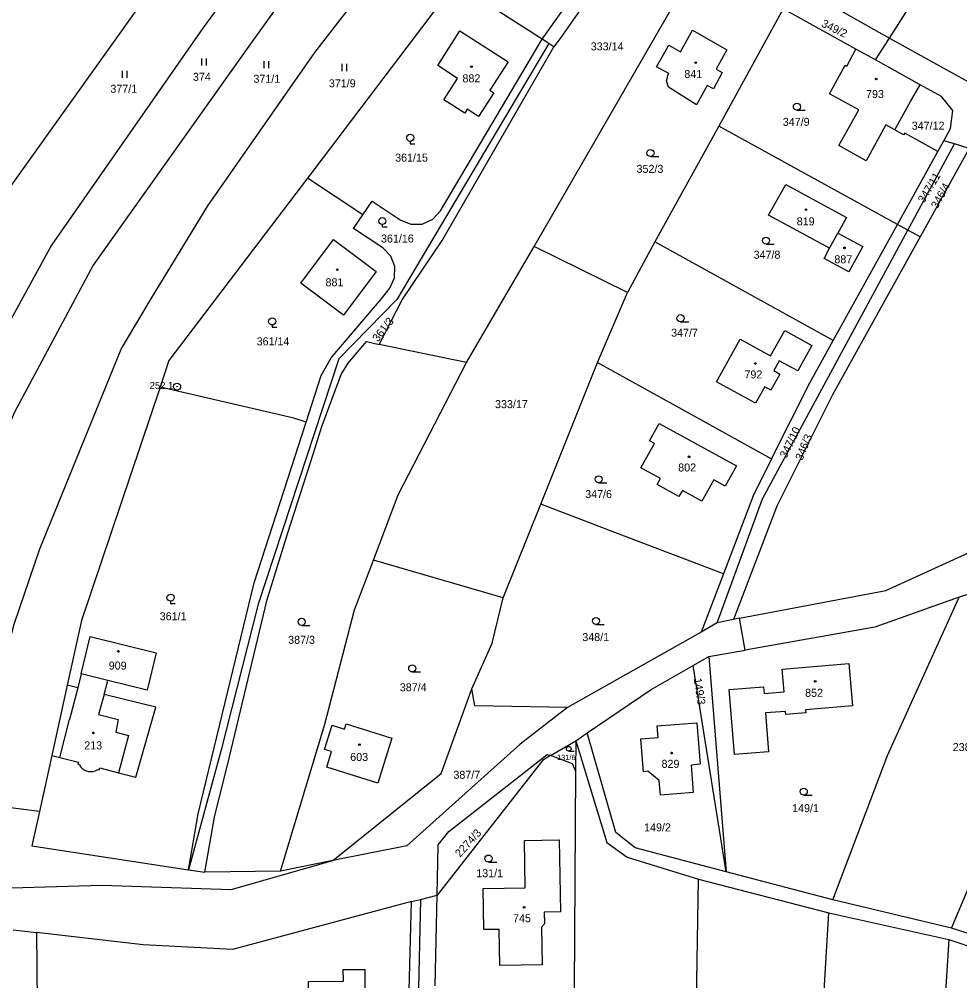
# Model space of a CAD drawing. Extents: x -725728 to -720881, y -1068679 to -1063504.
# Drawn here: x -722498.2 to -722298.6, y -1065694 to -1065489.8 of the extents above; entities that cross this region are included whole.
import ezdxf

# ---------------------------------------------------------------- set-up
doc = ezdxf.new("R2010")
doc.units = 0
for name, color, linetype in [('Hranice parcel', 7, 'Continuous'), ('Parcelní čísla', 7, 'Continuous'), ('Vnitřní kresba', 7, 'Continuous'), ('Značky bodu BP', 7, 'Continuous'), ('Značky budov', 7, 'Continuous'), ('Značky kultur', 7, 'Continuous')]:
    doc.layers.add(name, color=color, linetype=linetype)

# ---------------------------------------------------------------- blocks, each defined once
blk = doc.blocks.new('4.02_3')
at = {"layer": 'Značky budov'}
blk.add_circle((-0.001, 0), 0.0175, dxfattribs=at)
blk = doc.blocks.new('4.02_4')
at = {"layer": 'Značky budov'}
blk.add_circle((-0.001, 0), 0.0175, dxfattribs=at)
blk = doc.blocks.new('3.05_1')
at = {"layer": 'Značky kultur'}
for p, q in [((0, 0.05), (0, 0)), ((0, 0), (0.1, 0))]:
    blk.add_line(p, q, dxfattribs=at)
blk.add_circle((0, 0.125), 0.075, dxfattribs=at)
blk = doc.blocks.new('3.04_2')
at = {"layer": 'Značky kultur'}
blk.add_line((0.001, 0), (0.176, 0), dxfattribs=at)
blk.add_circle((0.001, 0.075), 0.075, dxfattribs=at)
blk = doc.blocks.new('3.04_3')
at = {"layer": 'Značky kultur'}
blk.add_line((0.001, 0), (0.176, 0), dxfattribs=at)
blk.add_circle((0.001, 0.075), 0.075, dxfattribs=at)
blk = doc.blocks.new('3.05_2')
at = {"layer": 'Značky kultur'}
for p, q in [((0, 0.05), (0, 0)), ((0, 0), (0.1, 0))]:
    blk.add_line(p, q, dxfattribs=at)
blk.add_circle((0, 0.125), 0.075, dxfattribs=at)
blk = doc.blocks.new('3.06_1')
at = {"layer": 'Značky kultur'}
for p, q in [((-0.051, 0), (-0.051, 0.15)), ((0.049, 0), (0.049, 0.15))]:
    blk.add_line(p, q, dxfattribs=at)
blk = doc.blocks.new('3.04_4')
at = {"layer": 'Značky kultur'}
blk.add_line((0, 0), (0.118, 0), dxfattribs=at)
blk.add_circle((0, 0.05), 0.0502, dxfattribs=at)
blk = doc.blocks.new('1.01_1')
at = {"layer": 'Značky bodu BP'}
for radius in [0.075, 0.003]:
    blk.add_circle((0, 0), radius, dxfattribs=at)

msp = doc.modelspace()

# ---------------------------------------------------------------- linework, layer by layer
at = {"layer": 'Hranice parcel'}
for p, q in [((-722313.55, -1065493.79), (-722292.57, -1065460.38)), ((-722387.28, -1065494.04), (-722375.21, -1065477.05)), ((-722405.71, -1065482.16), (-722437.07, -1065523.51)), ((-722387.28, -1065494.04), (-722405.71, -1065482.16)), ((-722388.93, -1065538.03), (-722360.13, -1065488.13)), ((-722336.09, -1065487.59), (-722349.74, -1065512.51)), ((-722320.65, -1065496.14), (-722336.09, -1065487.59)), ((-722324.21, -1065487.82), (-722313.55, -1065493.79)), ((-722385.85, -1065494.97), (-722387.28, -1065494.04)), ((-722384.76, -1065495.67), (-722385.85, -1065494.97)), ((-722316.5, -1065498.44), (-722313.55, -1065493.79)), ((-722322.63, -1065499.76), (-722320.65, -1065496.14)), ((-722316.5, -1065498.44), (-722320.65, -1065496.14)), ((-722307.02, -1065503.69), (-722316.5, -1065498.44)), ((-722349.74, -1065512.51), (-722363.33, -1065537.04)), ((-722311.86, -1065533.38), (-722349.74, -1065512.51)), ((-722303.26, -1065517.86), (-722310.3, -1065513.96)), ((-722303.26, -1065517.86), (-722302.01, -1065515.61)), ((-722299.77, -1065516.27), (-722302.01, -1065515.61)), ((-722311.86, -1065533.38), (-722303.26, -1065517.86)), ((-722309.66, -1065534.57), (-722299.77, -1065516.27)), ((-722296.61, -1065517.21), (-722307.04, -1065536.03)), ((-722296.61, -1065517.21), (-722299.77, -1065516.27)), ((-722425.3, -1065531.29), (-722437.07, -1065523.51)), ((-722325.5, -1065558), (-722311.86, -1065533.38)), ((-722309.66, -1065534.57), (-722311.86, -1065533.38)), ((-722326.28, -1065538.41), (-722324.47, -1065535.19)), ((-722307.04, -1065536.03), (-722309.66, -1065534.57)), ((-722403.28, -1065562.7), (-722388.93, -1065538.03)), ((-722369.17, -1065547.81), (-722388.93, -1065538.03)), ((-722363.33, -1065537.04), (-722369.17, -1065547.81)), ((-722325.5, -1065558), (-722363.33, -1065537.04)), ((-722375.5, -1065562.67), (-722369.17, -1065547.81)), ((-722403.28, -1065562.7), (-722421.84, -1065558.87)), ((-722387.53, -1065592.78), (-722375.5, -1065562.67)), ((-722395.53, -1065612.63), (-722387.53, -1065592.78)), ((-722337.44, -1065593.2), (-722346.61, -1065617.22)), ((-722300.37, -1065682.81), (-722266.67, -1065602.49)), ((-722266.67, -1065602.49), (-722298.73, -1065612.48)), ((-722395.53, -1065612.63), (-722423.04, -1065604.65)), ((-722348.8, -1065607.56), (-722353.53, -1065619.9)), ((-722350.11, -1065617.97), (-722353.53, -1065619.9)), ((-722346.61, -1065617.22), (-722350.11, -1065617.97)), ((-722345.37, -1065616.95), (-722346.61, -1065617.22)), ((-722344.2, -1065623.76), (-722345.37, -1065616.95)), ((-722353.53, -1065619.9), (-722381.89, -1065635.95)), ((-722351.88, -1065625.12), (-722344.2, -1065623.76)), ((-722355.19, -1065627.01), (-722351.88, -1065625.12)), ((-722351.88, -1065625.12), (-722348.19, -1065670.8)), ((-722348.19, -1065670.8), (-722355.19, -1065627.01)), ((-722479.43, -1065630.17), (-722485.09, -1065628.75)), ((-722488.03, -1065631.22), (-722491.31, -1065646.1)), ((-722380.12, -1065642.98), (-722377.67, -1065641.34)), ((-722385.48, -1065646.14), (-722380.12, -1065642.98)), ((-722380.12, -1065642.98), (-722380.16, -1065649.41)), ((-722491.31, -1065646.1), (-722493.94, -1065658.02)), ((-722380.84, -1065647.88), (-722385.48, -1065646.14)), ((-722380.16, -1065649.41), (-722380.84, -1065647.88)), ((-722380.16, -1065649.41), (-722380.47, -1065695.67)), ((-722493.94, -1065658.02), (-722509.49, -1065656.03)), ((-722431.65, -1065668.44), (-722442.79, -1065670.7)), ((-722462.32, -1065670.42), (-722458.85, -1065670.91)), ((-722442.79, -1065670.7), (-722458.85, -1065670.91)), ((-722325.58, -1065676.77), (-722348.19, -1065670.8)), ((-722354.09, -1065672.36), (-722326.38, -1065679.56)), ((-722414.98, -1065677.13), (-722452.94, -1065687.33)), ((-722416.03, -1065717.51), (-722414.98, -1065677.13)), ((-722414.98, -1065677.13), (-722413.03, -1065676.7)), ((-722413.03, -1065676.7), (-722414, -1065717.54)), ((-722413.03, -1065676.7), (-722409.56, -1065675.77)), ((-722409.98, -1065695.03), (-722409.56, -1065675.77)), ((-722300.37, -1065682.81), (-722325.58, -1065676.77)), ((-722326.38, -1065679.56), (-722300.98, -1065685.19)), ((-722499.52, -1065683.1), (-722494.58, -1065683.68)), ((-722278.84, -1065689.57), (-722300.37, -1065682.81)), ((-722471.89, -1065686.34), (-722494.58, -1065683.68)), ((-722494.58, -1065683.68), (-722494.18, -1065715.21)), ((-722300.98, -1065685.19), (-722274.03, -1065694.06)), ((-722452.94, -1065687.33), (-722471.89, -1065686.34))]:
    msp.add_line(p, q, dxfattribs=at)
for points in [[(-722357.52, -1065354), (-722366.97, -1065367.42), (-722386.23, -1065395.85), (-722426.63, -1065447.77), (-722440.7, -1065466.38), (-722459.23, -1065491.7), (-722491.34, -1065537.79), (-722505.02, -1065562.62), (-722515.04, -1065584.73)], [(-722509.49, -1065656.03), (-722505.95, -1065643.48), (-722499.31, -1065618.25), (-722493.82, -1065602.22), (-722476.6, -1065559.87), (-722470.13, -1065549), (-722458.19, -1065529.41), (-722435.46, -1065496.86), (-722408.64, -1065462.11), (-722388.47, -1065438.41), (-722365.73, -1065410.93), (-722342.01, -1065376.02), (-722333.62, -1065360.61)], [(-722348.82, -1065361.62), (-722357.82, -1065375.76), (-722377.6, -1065403.63), (-722417.73, -1065451.78), (-722430.87, -1065469.56), (-722449.11, -1065495.01), (-722482.56, -1065541.98), (-722499.31, -1065573.36), (-722510.08, -1065599.54), (-722518.29, -1065629.02), (-722520.91, -1065639.92), (-722526.78, -1065669.58)], [(-722307.21, -1065385.49), (-722313.43, -1065395.51), (-722340.48, -1065434.13), (-722373.38, -1065479.46), (-722383.26, -1065493.66), (-722384.76, -1065495.67)], [(-722513.8, -1065551.72), (-722499.78, -1065524.95), (-722473.24, -1065487.78), (-722424.84, -1065424.64), (-722420.29, -1065418.95)], [(-722408.1, -1065506.89), (-722405.2, -1065502.37), (-722409.4, -1065499.65), (-722404.69, -1065492.29), (-722394.49, -1065498.87), (-722398.34, -1065504.86), (-722397.5, -1065505.4), (-722400.74, -1065510.45), (-722403.16, -1065508.89), (-722403.69, -1065509.73), (-722408.1, -1065506.89)], [(-722362.99, -1065499.89), (-722360.4, -1065495.32), (-722357.86, -1065496.69), (-722355.36, -1065492.14), (-722348.04, -1065496.27), (-722350.35, -1065500.43), (-722349.03, -1065501.13), (-722350.91, -1065504.55), (-722352.23, -1065503.84), (-722354.52, -1065507.95), (-722360.46, -1065504.21), (-722360.86, -1065502.86), (-722360.53, -1065501.54), (-722360.4, -1065501.31), (-722362.99, -1065499.89)], [(-722385.85, -1065494.97), (-722418.08, -1065549.27), (-722430.4, -1065561.93), (-722447.5, -1065613.97), (-722455.46, -1065645.21), (-722462.32, -1065670.42)], [(-722425.3, -1065531.29), (-722423.35, -1065528.39), (-722417.35, -1065532.41), (-722415.1, -1065533.32), (-722412.68, -1065533.28), (-722410.47, -1065532.27), (-722408.84, -1065530.48), (-722387.28, -1065494.04)], [(-722421.84, -1065558.87), (-722416.96, -1065549.38), (-722408.48, -1065536.74), (-722384.76, -1065495.67)], [(-722313.55, -1065493.79), (-722293.6, -1065504.85), (-722282.39, -1065509.25), (-722284.4, -1065514.37)], [(-722312.39, -1065513.27), (-722314.3, -1065512.23), (-722318.48, -1065519.84), (-722324.27, -1065516.63), (-722320.08, -1065509.03), (-722326.3, -1065505.6), (-722322.95, -1065499.58), (-722322.63, -1065499.76)], [(-722312.39, -1065513.27), (-722309.06, -1065507.24), (-722307.02, -1065503.69)], [(-722302.01, -1065515.61), (-722300.57, -1065513), (-722300.13, -1065509.19), (-722302.51, -1065506.19), (-722307.02, -1065503.69)], [(-722310.3, -1065513.96), (-722310.54, -1065514.37), (-722312.39, -1065513.27)], [(-722437.07, -1065523.51), (-722466.44, -1065562.24), (-722468.34, -1065567.9)], [(-722326.28, -1065538.41), (-722339.21, -1065531.39), (-722335.54, -1065524.85), (-722322.68, -1065531.91), (-722324.47, -1065535.19)], [(-722437.35, -1065575.36), (-722434.14, -1065565.43), (-722432.04, -1065561.67), (-722421.4, -1065549.2), (-722419.59, -1065546.92), (-722418.57, -1065544.73), (-722418.49, -1065542.32), (-722419.37, -1065540.07), (-722421.06, -1065538.35), (-722427.25, -1065534.2), (-722425.3, -1065531.29)], [(-722350.11, -1065617.97), (-722340.51, -1065591.65), (-722309.66, -1065534.57)], [(-722307.04, -1065536.03), (-722325.61, -1065569.53), (-722337.44, -1065593.2)], [(-722324.47, -1065535.19), (-722319.22, -1065538.06), (-722322.17, -1065543.44), (-722327.38, -1065540.59), (-722326.28, -1065538.41)], [(-722431.51, -1065536.57), (-722422.47, -1065543.34), (-722429.41, -1065552.62), (-722438.46, -1065545.85), (-722431.51, -1065536.57)], [(-722345.22, -1065557.73), (-722338.8, -1065561.25), (-722335.77, -1065555.85), (-722329.99, -1065559.04), (-722333, -1065564.46), (-722336.94, -1065562.31), (-722338.11, -1065564.4), (-722336.8, -1065565.12), (-722338.73, -1065568.58), (-722340.01, -1065567.84), (-722341.98, -1065571.34), (-722350.22, -1065566.79), (-722345.22, -1065557.73)], [(-722458.85, -1065670.91), (-722456.77, -1065659.19), (-722453.65, -1065646.66), (-722445.58, -1065613.01), (-722441.25, -1065598.84), (-722435.76, -1065581.92), (-722433.97, -1065576.29), (-722429.93, -1065565.25), (-722428.38, -1065562.79), (-722424.49, -1065558.23), (-722421.84, -1065558.87)], [(-722338.57, -1065583.15), (-722330.47, -1065566.96), (-722325.5, -1065558)], [(-722423.04, -1065604.65), (-722417.77, -1065590.81), (-722403.28, -1065562.7)], [(-722375.5, -1065562.67), (-722358.91, -1065571.88), (-722338.57, -1065583.15)], [(-722468.34, -1065567.9), (-722485, -1065617.49), (-722488.03, -1065631.22)], [(-722437.35, -1065575.36), (-722439.94, -1065574.53), (-722466.44, -1065568.37), (-722468.34, -1065567.9)], [(-722462.32, -1065670.42), (-722460.27, -1065658.54), (-722448.35, -1065609.43), (-722437.35, -1065575.36)], [(-722345.99, -1065584.64), (-722348.38, -1065588.97), (-722350.83, -1065587.62), (-722353.36, -1065592.15), (-722357.5, -1065589.87), (-722358.23, -1065591.15), (-722362.87, -1065588.59), (-722362.17, -1065587.31), (-722366.29, -1065585.03), (-722363.42, -1065579.88), (-722364.47, -1065579.31), (-722362.41, -1065575.6), (-722345.99, -1065584.64)], [(-722338.57, -1065583.15), (-722342.48, -1065590.98), (-722348.8, -1065607.56)], [(-722348.8, -1065607.56), (-722370.35, -1065599.33), (-722387.53, -1065592.78)], [(-722345.37, -1065616.95), (-722314.35, -1065611.11), (-722284.51, -1065597.51)], [(-722442.79, -1065670.7), (-722433.39, -1065639.46), (-722427.05, -1065615.18), (-722423.04, -1065604.65)], [(-722402.16, -1065631.94), (-722397.86, -1065622.3), (-722395.53, -1065612.63)], [(-722298.73, -1065612.48), (-722316.65, -1065618.87), (-722344.2, -1065623.76)], [(-722325.58, -1065676.77), (-722313.98, -1065646.15), (-722298.73, -1065612.48)], [(-722485.09, -1065628.75), (-722483.15, -1065620.85), (-722469.13, -1065624.29), (-722471.1, -1065632.22), (-722479.43, -1065630.17)], [(-722377.67, -1065641.34), (-722364.1, -1065632.11), (-722355.19, -1065627.01)], [(-722339.86, -1065637.09), (-722339.19, -1065645.35), (-722346.45, -1065645.94), (-722347.57, -1065632.12), (-722340.31, -1065631.54), (-722340.17, -1065632.94), (-722335.91, -1065632.6), (-722336.33, -1065627.79), (-722322.18, -1065626.61), (-722321.41, -1065635.59), (-722331.34, -1065636.4), (-722331.26, -1065637.04), (-722335.56, -1065637.39), (-722335.58, -1065636.75), (-722339.86, -1065637.09)], [(-722485.09, -1065628.75), (-722485.81, -1065631.77), (-722488.03, -1065631.22)], [(-722481.55, -1065649.1), (-722481.26, -1065649.18), (-722481.14, -1065648.74), (-722477.12, -1065649.79), (-722473.44, -1065650.75), (-722469.24, -1065635.88), (-722480.22, -1065633.16), (-722479.43, -1065630.17)], [(-722431.65, -1065668.44), (-722408.68, -1065649.96), (-722402.16, -1065631.94)], [(-722381.89, -1065635.95), (-722401.57, -1065635.56), (-722402.16, -1065631.94)], [(-722381.89, -1065635.95), (-722391.91, -1065643.69), (-722415.96, -1065665.27), (-722431.65, -1065668.44)], [(-722431.81, -1065648.97), (-722432.95, -1065648.61), (-722431.92, -1065645.3), (-722433.44, -1065644.83), (-722431.84, -1065639.67), (-722429.16, -1065640.5), (-722428.83, -1065639.42), (-722419.17, -1065642.42), (-722422.14, -1065651.97), (-722431.81, -1065648.97)], [(-722366.34, -1065642.57), (-722362.61, -1065642.27), (-722362.82, -1065639.82), (-722354.46, -1065639.15), (-722353.73, -1065647.99), (-722355.66, -1065648.16), (-722355.19, -1065653.95), (-722362.17, -1065654.52), (-722362.41, -1065651.45), (-722364.79, -1065649.48), (-722365.77, -1065649.56), (-722366.34, -1065642.57)], [(-722348.19, -1065670.8), (-722367.52, -1065665.7), (-722371.63, -1065662.48), (-722377.67, -1065641.34)], [(-722380.12, -1065642.98), (-722373.52, -1065664.57), (-722369.19, -1065667.74), (-722354.09, -1065672.36)], [(-722491.31, -1065646.1), (-722489.63, -1065646.53), (-722485.64, -1065647.56), (-722485.75, -1065647.99), (-722485.46, -1065648.06)], [(-722409.56, -1065675.77), (-722409.32, -1065665.12), (-722407.07, -1065662.23), (-722386.16, -1065645.88), (-722385.48, -1065646.14)], [(-722385.48, -1065646.14), (-722387.21, -1065647.15), (-722409.56, -1065675.77)], [(-722485.46, -1065648.06), (-722485.19, -1065648.5), (-722484.83, -1065648.88), (-722484.41, -1065649.19), (-722484.04, -1065649.37), (-722483.54, -1065649.51), (-722483.02, -1065649.55), (-722482.5, -1065649.5), (-722482.01, -1065649.35), (-722481.55, -1065649.1)], [(-722493.94, -1065658.02), (-722495.55, -1065665.3), (-722462.32, -1065670.42)], [(-722396.26, -1065690.72), (-722396.4, -1065683.03), (-722399.63, -1065683.09), (-722399.78, -1065674.37), (-722390.85, -1065674.24), (-722391.03, -1065664.14), (-722383.63, -1065664.01), (-722383.38, -1065679.32), (-722386.81, -1065679.39), (-722386.78, -1065681.88), (-722387.38, -1065682.56), (-722387.25, -1065690.57), (-722396.26, -1065690.72)], [(-722615.27, -1065672.59), (-722544.07, -1065689.88), (-722522.19, -1065682.77), (-722509.56, -1065674.49), (-722480.67, -1065673.64), (-722453.21, -1065674.58), (-722431.65, -1065668.44)], [(-722352.63, -1065887.76), (-722354.28, -1065841.78), (-722355.5, -1065759.11), (-722354.09, -1065672.36)], [(-722328.12, -1065911.26), (-722327.28, -1065884.51), (-722328.87, -1065844.6), (-722330.95, -1065755.25), (-722326.38, -1065679.56)], [(-722300.98, -1065685.19), (-722303.72, -1065728.81), (-722304.28, -1065773.7), (-722299.49, -1065858.75)], [(-722429.43, -1065694.04), (-722429.45, -1065691.59), (-722424.89, -1065691.55), (-722424.87, -1065694), (-722424.8, -1065704.98), (-722432.27, -1065705.07), (-722432.28, -1065700.57), (-722436.79, -1065700.6), (-722436.85, -1065694.11), (-722429.43, -1065694.04)]]:
    msp.add_lwpolyline(points, dxfattribs=at)
at = {"layer": 'Vnitřní kresba'}
for p, q in [((-722485.81, -1065631.77), (-722487.57, -1065638.5)), ((-722480.22, -1065633.16), (-722481.39, -1065637.42)), ((-722489.63, -1065646.53), (-722487.57, -1065638.5)), ((-722481.39, -1065637.42), (-722477.25, -1065638.48)), ((-722477.25, -1065638.48), (-722477.71, -1065641.14)), ((-722477.71, -1065641.14), (-722475.05, -1065641.84)), ((-722475.05, -1065641.84), (-722477.12, -1065649.79))]:
    msp.add_line(p, q, dxfattribs=at)

# ---------------------------------------------------------------- block references
at = {"layer": 'Značky bodu BP', "xscale": 10, "yscale": 10}
msp.add_blockref('1.01_1', (-722464.72, -1065567.8), dxfattribs=at)
at = {"layer": 'Značky budov', "xscale": 10, "yscale": 10}
for name, p in [('4.02_4', (-722402.24, -1065499.88)), ('4.02_3', (-722354.66, -1065499.01)), ('4.02_3', (-722316.35, -1065502.49)), ('4.02_3', (-722331.25, -1065530.22)), ('4.02_3', (-722323.08, -1065538.34)), ('4.02_3', (-722430.7, -1065542.97)), ('4.02_4', (-722342, -1065562.89)), ('4.02_3', (-722356.06, -1065582.7)), ('4.02_3', (-722477.16, -1065624.02)), ('4.02_4', (-722329.29, -1065630.38)), ('4.02_3', (-722482.47, -1065641.32)), ('4.02_3', (-722426.01, -1065643.82)), ('4.02_3', (-722359.76, -1065645.61)), ('4.02_3', (-722391.07, -1065678.36))]:
    msp.add_blockref(name, p, dxfattribs=at)
at = {"layer": 'Značky kultur', "xscale": 10, "yscale": 10}
for name, p in [('3.06_1', (-722458.95, -1065499.6)), ('3.06_1', (-722445.75, -1065500.21)), ('3.06_1', (-722429.18, -1065500.79)), ('3.06_1', (-722475.79, -1065502.23)), ('3.04_2', (-722333.2, -1065509.11)), ('3.05_1', (-722415.25, -1065516.22)), ('3.04_2', (-722364.27, -1065518.96)), ('3.05_2', (-722421.17, -1065533.9)), ('3.04_2', (-722339.75, -1065537.55)), ('3.04_2', (-722357.9, -1065554.02)), ('3.05_1', (-722444.54, -1065555.21)), ('3.04_2', (-722375.28, -1065588.22)), ('3.05_1', (-722466.11, -1065613.85)), ('3.04_2', (-722438.29, -1065618.49)), ('3.04_2', (-722375.84, -1065618.3)), ('3.04_3', (-722414.83, -1065628.39)), ('3.04_4', (-722381.61, -1065645.19)), ('3.04_2', (-722331.74, -1065654.54)), ('3.04_2', (-722398.65, -1065668.75))]:
    msp.add_blockref(name, p, dxfattribs=at)

# ---------------------------------------------------------------- texts
at = {"layer": 'Parcelní čísla'}
for s, rotation, p in [('349/2', 334, (-722328.15, -1065491.27)), ('347/11', 59, (-722306.2, -1065528.94)), ('346/4', 61, (-722303.38, -1065530.16)), ('361/3', 52, (-722422.1, -1065558.43)), ('347/10', 64, (-722335.41, -1065583.12)), ('346/3', 68, (-722332.03, -1065583.59)), ('149/3', 279, (-722355.11, -1065629.82)), ('2274/3', 48, (-722404.66, -1065667.84))]:
    msp.add_text(s, height=1.7, rotation=rotation, dxfattribs=at).set_placement(p)
for s, height, p in [('333/14', 1.7, (-722376.94, -1065496.41)), ('374', 1.7, (-722461.35, -1065502.87)), ('371/1', 1.7, (-722448.52, -1065503.29)), ('882', 1.7, (-722404.16, -1065503.2)), ('841', 1.7, (-722357.08, -1065502.29)), ('377/1', 1.7, (-722478.88, -1065505.41)), ('371/9', 1.7, (-722432.51, -1065504.25)), ('793', 1.7, (-722318.52, -1065506.53)), ('347/9', 1.7, (-722336.19, -1065512.43)), ('347/12', 1.7, (-722308.83, -1065513.24)), ('361/15', 1.7, (-722418.45, -1065520.03)), ('352/3', 1.7, (-722367.22, -1065522.41)), ('819', 1.7, (-722333.22, -1065533.56)), ('361/16', 1.7, (-722421.45, -1065537.21)), ('347/8', 1.7, (-722342.38, -1065540.65)), ('887', 1.7, (-722325.24, -1065541.61)), ('881', 1.7, (-722433.22, -1065546.49)), ('347/7', 1.7, (-722359.89, -1065557.2)), ('361/14', 1.7, (-722447.84, -1065559.03)), ('792', 1.7, (-722344.32, -1065566.06)), ('333/17', 1.7, (-722397.25, -1065572.37)), ('802', 1.7, (-722358.38, -1065585.82)), ('347/6', 1.7, (-722378.12, -1065591.47)), ('361/1', 1.7, (-722468.41, -1065617.41)), ('348/1', 1.7, (-722378.73, -1065621.83)), ('387/3', 1.7, (-722441.15, -1065622.41)), ('909', 1.7, (-722479.22, -1065627.88)), ('387/4', 1.7, (-722417.46, -1065632.49)), ('852', 1.7, (-722331.45, -1065633.66)), ('213', 1.7, (-722484.42, -1065644.82)), ('238', 1.7, (-722300.12, -1065645.18)), ('603', 1.7, (-722427.98, -1065647.28)), ('131/6', 1.14, (-722384.09, -1065647.09)), ('829', 1.7, (-722361.91, -1065648.74)), ('387/7', 1.7, (-722406.08, -1065651.07)), ('149/1', 1.7, (-722334.21, -1065658.15)), ('149/2', 1.7, (-722365.62, -1065662.23)), ('131/1', 1.7, (-722401.23, -1065671.97)), ('745', 1.7, (-722393.42, -1065681.51))]:
    msp.add_text(s, height=height, dxfattribs=at).set_placement(p)
at = {"layer": 'Značky bodu BP'}
msp.add_text('252.1', height=1.5, dxfattribs=at).set_placement((-722470.54, -1065568.3))

doc.saveas('drawing.dxf')
